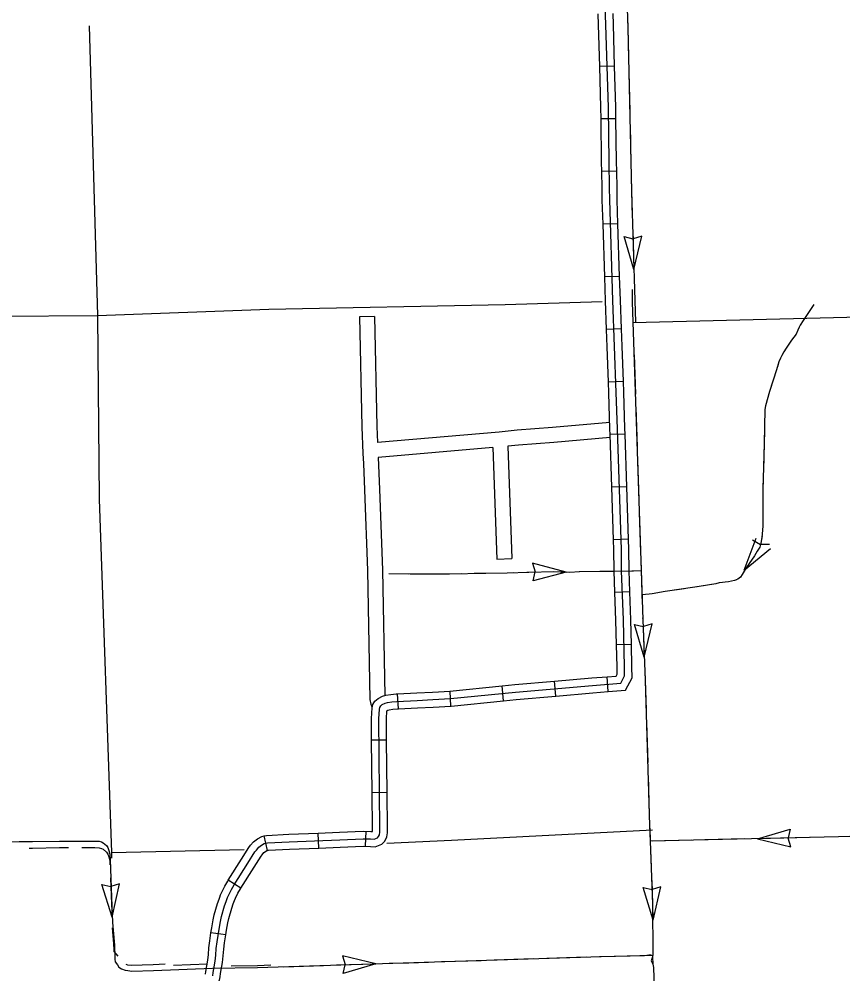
# Model space of a CAD drawing. Extents: x -5566 to 1759129, y -3726 to 731467.
# Drawn here: x -4943.7 to -4880.9, y 380.4 to 453.2 of the extents above; entities that cross this region are included whole.
import ezdxf

# ---------------------------------------------------------------- set-up
doc = ezdxf.new("R2010")
doc.units = 0
doc.layers.add('Default', color=7, linetype='Continuous')

msp = doc.modelspace()

# ---------------------------------------------------------------- linework, layer by layer
at = {"layer": 'Default'}
for p, q in [((-4898.32, 449.63), (-4899.458, 449.596)), ((-4898.216, 445.611), (-4899.355, 445.598)), ((-4898.162, 441.606), (-4899.301, 441.584)), ((-4898.063, 437.604), (-4899.202, 437.569)), ((-4896.251, 436.671), (-4896.915, 436.47)), ((-4896.847, 434.133), (-4896.251, 436.671)), ((-4896.847, 434.133), (-4897.6, 436.628)), ((-4897.6, 436.628), (-4896.924, 436.47)), ((-4897.94, 433.596), (-4899.079, 433.561)), ((-4897.801, 429.593), (-4898.94, 429.55)), ((-4897.652, 425.586), (-4898.79, 425.544)), ((-4897.524, 421.576), (-4898.662, 421.538)), ((-4897.391, 417.568), (-4898.529, 417.53)), ((-4897.258, 413.561), (-4898.396, 413.523)), ((-4888.443, 411.198), (-4887.529, 413.639)), ((-4887.812, 413.519), (-4887.212, 413.17)), ((-4888.443, 411.198), (-4886.431, 412.855)), ((-4886.51, 413.167), (-4887.203, 413.168)), ((-4897.159, 409.555), (-4898.297, 409.512)), ((-4896.062, 404.571), (-4896.81, 407.068)), ((-4896.81, 407.068), (-4896.135, 406.908)), ((-4895.461, 407.108), (-4896.126, 406.908)), ((-4896.062, 404.571), (-4895.461, 407.108)), ((-4897.035, 405.539), (-4898.174, 405.513)), ((-4902.799, 401.61), (-4902.896, 402.745)), ((-4898.806, 401.946), (-4898.898, 403.082)), ((-4914.806, 400.639), (-4914.863, 401.777)), ((-4910.798, 400.847), (-4910.863, 401.984)), ((-4906.784, 401.253), (-4906.898, 402.386)), ((-4915.705, 398.259), (-4916.844, 398.248)), ((-4915.667, 394.25), (-4916.806, 394.239)), ((-4924.778, 389.837), (-4925.028, 390.948)), ((-4920.879, 390.024), (-4920.922, 391.162)), ((-4917.317, 390.161), (-4917.266, 391.299)), ((-4887.43, 390.738), (-4884.928, 391.471)), ((-4884.928, 391.471), (-4885.092, 390.797)), ((-4887.43, 390.738), (-4884.897, 390.122)), ((-4884.897, 390.122), (-4885.092, 390.787)), ((-4936.627, 384.747), (-4937.402, 387.235)), ((-4937.402, 387.235), (-4936.725, 387.083)), ((-4936.054, 387.289), (-4936.716, 387.083)), ((-4936.627, 384.747), (-4936.054, 387.289)), ((-4926.808, 386.957), (-4927.771, 387.566)), ((-4895.375, 384.535), (-4896.147, 387.024)), ((-4896.147, 387.024), (-4895.47, 386.871)), ((-4894.799, 387.076), (-4895.461, 386.871)), ((-4895.375, 384.535), (-4894.799, 387.076)), ((-4927.962, 383.4), (-4929.09, 383.561)), ((-4916.515, 381.208), (-4919.053, 381.801)), ((-4919.053, 381.801), (-4918.852, 381.137)), ((-4916.515, 381.208), (-4919.009, 380.452)), ((-4919.009, 380.452), (-4918.851, 381.128))]:
    msp.add_line(p, q, dxfattribs=at)
for points in [[(-4880.907, 542.941), (-4881.141, 542.542), (-4881.727, 541.861), (-4889.524, 533.535), (-4897.832, 524.78), (-4898.894, 523.516), (-4899.061, 523.237), (-4899.212, 523.032), (-4899.364, 522.697), (-4899.477, 522.303), (-4899.566, 521.895), (-4899.619, 521.542), (-4899.697, 520.273), (-4899.417, 513.759), (-4899.371, 513.016), (-4898.696, 493.038), (-4897.962, 472.987), (-4897.913, 469.881), (-4897.309, 452.576), (-4897.033, 440.101), (-4896.773, 431.768), (-4896.72, 430.119)], [(-4898.191, 424.748), (-4898.32, 428.256), (-4898.454, 431.764), (-4898.689, 439.423), (-4898.707, 440.34), (-4898.746, 442.32), (-4898.796, 446.473), (-4898.983, 452.776), (-4899.48, 466.809), (-4899.565, 469.165), (-4899.642, 472.91)], [(-4899.458, 449.596), (-4899.552, 452.758), (-4899.582, 453.6)], [(-4898.32, 449.63), (-4898.413, 452.795), (-4898.443, 453.641)], [(-4938.361, 452.695), (-4937.75, 430.615)], [(-4897.329, 453.173), (-4897.309, 452.576), (-4897.255, 450.167)], [(-4899.355, 445.598), (-4899.366, 446.461), (-4899.458, 449.596)], [(-4898.216, 445.611), (-4898.227, 446.485), (-4898.32, 449.63)], [(-4897.233, 449.165), (-4897.167, 446.158)], [(-4899.301, 441.584), (-4899.315, 442.311), (-4899.355, 445.598)], [(-4898.162, 441.606), (-4898.176, 442.329), (-4898.216, 445.611)], [(-4897.145, 445.156), (-4897.078, 442.149)], [(-4899.202, 437.569), (-4899.258, 439.409), (-4899.277, 440.329), (-4899.301, 441.584)], [(-4898.063, 437.604), (-4898.12, 439.437), (-4898.138, 440.352), (-4898.162, 441.606)], [(-4897.056, 441.147), (-4897.033, 440.101), (-4896.972, 438.141)], [(-4899.079, 433.561), (-4899.202, 437.569)], [(-4897.94, 433.596), (-4898.063, 437.604)], [(-4896.941, 437.139), (-4896.847, 434.133)], [(-4898.94, 429.55), (-4899.023, 431.744), (-4899.079, 433.561)], [(-4897.801, 429.593), (-4897.885, 431.783), (-4897.94, 433.596)], [(-4896.979, 432.592), (-4896.979, 431.768), (-4896.974, 431.628)], [(-4937.75, 430.615), (-4924.676, 431.102), (-4906.666, 431.45), (-4899.274, 431.671)], [(-4896.974, 431.628), (-4896.926, 430.125)], [(-4896.924, 430.071), (-4857.174, 431.079)], [(-4883.144, 431.456), (-4883.958, 430.239), (-4884.172, 429.886), (-4884.251, 429.735), (-4884.353, 429.491), (-4884.493, 429.203), (-4884.838, 428.734), (-4885.232, 428.126), (-4885.413, 427.836), (-4885.575, 427.564), (-4885.665, 427.375), (-4885.8, 427.087), (-4885.981, 426.462), (-4886.507, 424.826), (-4886.811, 423.732), (-4886.86, 423.444), (-4886.91, 420.861), (-4887.033, 417.309), (-4887.025, 414.577), (-4887.066, 413.96), (-4887.115, 413.549), (-4887.181, 413.269), (-4887.263, 412.965), (-4887.452, 412.652), (-4887.658, 412.299), (-4888.069, 411.723), (-4888.299, 411.37), (-4888.595, 410.876), (-4888.723, 410.681), (-4888.929, 410.509), (-4889.183, 410.41), (-4889.652, 410.303), (-4889.899, 410.287), (-4890.088, 410.262), (-4890.342, 410.229), (-4890.614, 410.171), (-4892.204, 409.916), (-4894.465, 409.571), (-4895.46, 409.398), (-4895.69, 409.374), (-4896.235, 409.315)], [(-4978.61, 430.074), (-4967.942, 430.337), (-4960.109, 430.466), (-4937.75, 430.615)], [(-4937.75, 430.615), (-4937.606, 416.613), (-4936.676, 389.693)], [(-4916.628, 430.542), (-4917.766, 430.517), (-4917.587, 422.125), (-4917.509, 420.101), (-4917.473, 419.346), (-4917.388, 417.321), (-4917.148, 411.181), (-4916.967, 401.34), (-4916.915, 400.988), (-4916.83, 400.781)], [(-4916.628, 430.542), (-4916.448, 422.16), (-4916.401, 420.939)], [(-4896.926, 430.119), (-4896.291, 411.189), (-4896.181, 407.433), (-4895.988, 402.797), (-4895.652, 391.742), (-4895.609, 390.548), (-4895.422, 385.747), (-4895.403, 381.898), (-4895.441, 381.74), (-4895.478, 381.582), (-4895.524, 381.424), (-4895.45, 381.284), (-4895.403, 381.173), (-4895.357, 380.913), (-4895.287, 378.591)], [(-4896.926, 430.119), (-4896.875, 428.616)], [(-4898.79, 425.544), (-4898.889, 428.235), (-4898.94, 429.55)], [(-4897.652, 425.586), (-4897.751, 428.278), (-4897.801, 429.593)], [(-4884.438, 429.316), (-4884.493, 429.203), (-4884.838, 428.734), (-4885.232, 428.126), (-4885.413, 427.836), (-4885.575, 427.564), (-4885.665, 427.375), (-4885.8, 427.087), (-4885.908, 426.714)], [(-4896.842, 427.614), (-4896.741, 424.608)], [(-4886.207, 425.757), (-4886.507, 424.826), (-4886.811, 423.732), (-4886.86, 423.444), (-4886.872, 422.842)], [(-4898.662, 421.538), (-4898.676, 421.96), (-4898.76, 424.729), (-4898.79, 425.544)], [(-4897.524, 421.576), (-4897.538, 421.996), (-4897.621, 424.767), (-4897.652, 425.586)], [(-4897.559, 403.148), (-4897.566, 403.836), (-4897.648, 407.413), (-4897.789, 411.163), (-4897.801, 412.766), (-4898.107, 421.978), (-4898.191, 424.748)], [(-4896.707, 423.607), (-4896.606, 420.601)], [(-4898.692, 422.459), (-4903.044, 422.074), (-4905.753, 421.876), (-4907.132, 421.734), (-4916.401, 420.939)], [(-4898.529, 417.53), (-4898.662, 421.538)], [(-4897.391, 417.568), (-4897.524, 421.576)], [(-4886.891, 421.84), (-4886.91, 420.861), (-4886.98, 418.834)], [(-4898.655, 421.319), (-4902.953, 420.939), (-4905.653, 420.741), (-4906.469, 420.657)], [(-4906.469, 420.657), (-4906.162, 412.083)], [(-4907.605, 420.55), (-4916.352, 419.799)], [(-4907.605, 420.55), (-4907.3, 412.043), (-4906.162, 412.083)], [(-4916.352, 419.799), (-4916.25, 417.368), (-4916.009, 411.214), (-4915.834, 401.656)], [(-4896.573, 419.599), (-4896.472, 416.593)], [(-4887.015, 417.832), (-4887.033, 417.309), (-4887.025, 414.825)], [(-4898.396, 413.523), (-4898.529, 417.53)], [(-4897.258, 413.561), (-4897.391, 417.568)], [(-4896.438, 415.592), (-4896.338, 412.586)], [(-4898.297, 409.512), (-4898.359, 411.15), (-4898.371, 412.754), (-4898.396, 413.523)], [(-4897.159, 409.555), (-4897.22, 411.176), (-4897.232, 412.777), (-4897.258, 413.561)], [(-4887.082, 413.825), (-4887.115, 413.549), (-4887.181, 413.269), (-4887.263, 412.965), (-4887.452, 412.652), (-4887.658, 412.299), (-4888.069, 411.723), (-4888.299, 411.37), (-4888.413, 411.178)], [(-4915.541, 410.962), (-4913.893, 410.935), (-4910.917, 410.93), (-4908.145, 410.982), (-4906.505, 411.01), (-4904.856, 411.057), (-4902.945, 411.1), (-4901.747, 411.048), (-4900.985, 411.1), (-4899.44, 411.118), (-4896.889, 411.166), (-4896.291, 411.189)], [(-4902.011, 411.059), (-4904.585, 411.73), (-4904.38, 411.068)], [(-4897.001, 411.164), (-4896.889, 411.166), (-4896.291, 411.189)], [(-4896.304, 411.584), (-4896.291, 411.189), (-4896.214, 408.578)], [(-4915.541, 410.962), (-4914.038, 410.937)], [(-4913.035, 410.933), (-4910.917, 410.93), (-4910.028, 410.947)], [(-4909.026, 410.965), (-4908.145, 410.982), (-4906.505, 411.01), (-4906.019, 411.024)], [(-4905.017, 411.053), (-4904.856, 411.057), (-4902.945, 411.1), (-4902.011, 411.059)], [(-4902.011, 411.059), (-4904.533, 410.391), (-4904.38, 411.068)], [(-4901.011, 411.098), (-4900.985, 411.1), (-4899.44, 411.118), (-4898.358, 411.138)], [(-4889.067, 410.455), (-4889.183, 410.41), (-4889.652, 410.303), (-4889.899, 410.287), (-4890.088, 410.262), (-4890.342, 410.229), (-4890.541, 410.187)], [(-4893.016, 409.792), (-4894.465, 409.571), (-4895.46, 409.398), (-4895.69, 409.374), (-4896.236, 409.315)], [(-4890.541, 410.187), (-4890.614, 410.171), (-4892.025, 409.945)], [(-4898.174, 405.513), (-4898.217, 407.396), (-4898.297, 409.512)], [(-4897.035, 405.539), (-4897.079, 407.431), (-4897.159, 409.555)], [(-4896.185, 407.576), (-4896.181, 407.433), (-4896.124, 406.074)], [(-4898.898, 403.082), (-4898.207, 403.137), (-4898.13, 403.285), (-4898.135, 403.827), (-4898.174, 405.513)], [(-4898.806, 401.946), (-4897.49, 402.052), (-4896.987, 403.011), (-4896.996, 403.846), (-4897.035, 405.539)], [(-4896.124, 406.074), (-4896.062, 404.571)], [(-4896.02, 403.57), (-4895.988, 402.797), (-4895.92, 400.564)], [(-4914.924, 401.203), (-4913.376, 401.28), (-4912.18, 401.338), (-4910.829, 401.416), (-4905.874, 401.917), (-4900.017, 402.42), (-4897.849, 402.595), (-4897.559, 403.148)], [(-4906.898, 402.386), (-4905.927, 402.485), (-4902.896, 402.745)], [(-4902.896, 402.745), (-4900.064, 402.988), (-4898.898, 403.082)], [(-4916.844, 398.248), (-4916.859, 399.901), (-4916.808, 400.712), (-4916.739, 400.954), (-4916.597, 401.223), (-4916.343, 401.435), (-4916.024, 401.593), (-4915.75, 401.669), (-4915.37, 401.73), (-4914.968, 401.771), (-4914.863, 401.777)], [(-4914.863, 401.777), (-4913.404, 401.849), (-4912.21, 401.907), (-4910.863, 401.984)], [(-4910.875, 401.983), (-4906.898, 402.386)], [(-4902.799, 401.61), (-4899.97, 401.853), (-4898.806, 401.946)], [(-4928.949, 380.294), (-4928.924, 380.533), (-4928.766, 381.393), (-4928.715, 381.851), (-4928.68, 382.37), (-4928.613, 382.869), (-4928.473, 383.851), (-4928.362, 384.431), (-4928.28, 384.803), (-4928.051, 385.617), (-4927.93, 385.952), (-4927.884, 386.096), (-4927.828, 386.25), (-4927.731, 386.457), (-4927.532, 386.854), (-4927.319, 387.215), (-4926.276, 388.864), (-4925.733, 389.742), (-4925.63, 389.875), (-4925.447, 390.09), (-4925.238, 390.253), (-4925.024, 390.365), (-4924.775, 390.421), (-4923.132, 390.508), (-4919.273, 390.655), (-4917.488, 390.737), (-4916.918, 390.716), (-4916.648, 390.704), (-4916.521, 390.747), (-4916.404, 390.803), (-4916.308, 390.894), (-4916.241, 391.037), (-4916.211, 391.235), (-4916.211, 391.5), (-4916.29, 399.886), (-4916.244, 400.614), (-4916.208, 400.74), (-4916.146, 400.858), (-4916.03, 400.954), (-4915.819, 401.058), (-4915.629, 401.112), (-4915.296, 401.165), (-4914.924, 401.203)], [(-4910.796, 400.847), (-4910.783, 400.848), (-4906.784, 401.253)], [(-4906.784, 401.253), (-4905.821, 401.35), (-4902.799, 401.61)], [(-4915.705, 398.259), (-4915.72, 399.871), (-4915.681, 400.491), (-4915.615, 400.524), (-4915.507, 400.554), (-4915.222, 400.6), (-4914.881, 400.635), (-4914.806, 400.639)], [(-4914.806, 400.639), (-4913.348, 400.712), (-4912.15, 400.77), (-4910.798, 400.847)], [(-4895.89, 399.562), (-4895.798, 396.556)], [(-4916.806, 394.239), (-4916.844, 398.248)], [(-4915.667, 394.25), (-4915.705, 398.259)], [(-4895.768, 395.554), (-4895.676, 392.548)], [(-4916.919, 390.146), (-4916.567, 390.13), (-4916.306, 390.218), (-4916.077, 390.328), (-4915.837, 390.556), (-4915.691, 390.87), (-4915.641, 391.192), (-4915.641, 391.503), (-4915.667, 394.25)], [(-4916.869, 391.284), (-4916.78, 391.28), (-4916.78, 391.497), (-4916.806, 394.239)], [(-4895.645, 391.546), (-4895.609, 390.548), (-4895.531, 388.541)], [(-4849.858, 391.755), (-4856.042, 391.63), (-4857.645, 391.564), (-4873.288, 391.103), (-4873.387, 391.113), (-4873.78, 391.045), (-4874.32, 391.055), (-4875.592, 391.017), (-4881.243, 390.882), (-4895.609, 390.548)], [(-4927.771, 387.566), (-4926.759, 389.166), (-4926.202, 390.066), (-4926.073, 390.233), (-4925.843, 390.504), (-4925.548, 390.734), (-4925.222, 390.904), (-4925.028, 390.948)], [(-4925.028, 390.948), (-4924.853, 390.987), (-4923.158, 391.077), (-4920.922, 391.162)], [(-4920.922, 391.162), (-4919.297, 391.224), (-4917.491, 391.307), (-4916.895, 391.285), (-4916.869, 391.284)], [(-4915.675, 390.397), (-4910.765, 390.628), (-4895.421, 391.421)], [(-4884.423, 390.808), (-4887.43, 390.738)], [(-4880.414, 390.901), (-4881.243, 390.882), (-4883.421, 390.831)], [(-4977.532, 390.314), (-4976.58, 390.353), (-4975.596, 390.391), (-4973.594, 390.41), (-4968.804, 390.449), (-4966.85, 390.385), (-4963.274, 390.487), (-4946.99, 390.483), (-4946.514, 390.505), (-4943.714, 390.53), (-4942.68, 390.512), (-4940.64, 390.553)], [(-4940.64, 390.553), (-4938.616, 390.562), (-4937.952, 390.562), (-4937.602, 390.537), (-4937.438, 390.491), (-4937.301, 390.43), (-4937.061, 390.211), (-4936.959, 390.063), (-4936.863, 389.838), (-4936.81, 389.565), (-4936.784, 389.16), (-4936.667, 386.251), (-4936.593, 384.346), (-4936.449, 382.626), (-4936.451, 382.435), (-4936.409, 381.853), (-4936.409, 381.558), (-4936.399, 381.354), (-4936.216, 381.12), (-4936.114, 380.957), (-4935.901, 380.815), (-4935.616, 380.723), (-4935.421, 380.682), (-4935.124, 380.645), (-4933.459, 380.703), (-4928.962, 380.876), (-4925.553, 380.916), (-4899.353, 381.761), (-4896.035, 381.835), (-4895.524, 381.919)], [(-4920.879, 390.024), (-4919.249, 390.086), (-4917.485, 390.167), (-4916.941, 390.147), (-4916.919, 390.146)], [(-4892.44, 390.622), (-4895.447, 390.552)], [(-4888.432, 390.715), (-4891.438, 390.645)], [(-4942.953, 390.021), (-4942.68, 390.016), (-4940.64, 390.057), (-4939.946, 390.061)], [(-4938.943, 390.065), (-4938.616, 390.067), (-4937.952, 390.067), (-4937.602, 390.042), (-4937.438, 389.996), (-4937.301, 389.935), (-4937.061, 389.715), (-4936.959, 389.568), (-4936.863, 389.343), (-4936.81, 389.07), (-4936.789, 388.753)], [(-4936.676, 389.693), (-4926.55, 389.919)], [(-4936.676, 389.693), (-4936.666, 389.246)], [(-4926.808, 386.957), (-4925.793, 388.562), (-4925.264, 389.417), (-4925.188, 389.516), (-4925.051, 389.677), (-4924.928, 389.773), (-4924.826, 389.826), (-4924.778, 389.837)], [(-4924.778, 389.837), (-4924.697, 389.855), (-4923.106, 389.939), (-4920.879, 390.024)], [(-4936.747, 387.752), (-4936.667, 385.756), (-4936.628, 384.747)], [(-4929.09, 383.561), (-4929.035, 383.945), (-4928.919, 384.546), (-4928.833, 384.941), (-4928.594, 385.791), (-4928.47, 386.135), (-4928.424, 386.28), (-4928.355, 386.47), (-4928.243, 386.706), (-4928.033, 387.126), (-4927.805, 387.512), (-4927.771, 387.566)], [(-4895.492, 387.54), (-4895.422, 385.747), (-4895.416, 384.534)], [(-4927.962, 383.4), (-4927.912, 383.757), (-4927.804, 384.316), (-4927.727, 384.665), (-4927.509, 385.443), (-4927.391, 385.769), (-4927.345, 385.912), (-4927.302, 386.031), (-4927.218, 386.208), (-4927.032, 386.581), (-4926.833, 386.918), (-4926.808, 386.957)], [(-4936.625, 383.952), (-4936.5, 382.453)], [(-4929.512, 380.412), (-4929.509, 380.412), (-4929.488, 380.615), (-4929.33, 381.476), (-4929.283, 381.902), (-4929.247, 382.427), (-4929.178, 382.947), (-4929.09, 383.561)], [(-4895.411, 383.531), (-4895.404, 382.028)], [(-4929.478, 379.273), (-4929.291, 379.279), (-4929.028, 379.357), (-4928.749, 379.504), (-4928.559, 379.719), (-4928.429, 379.949), (-4928.385, 380.217), (-4928.36, 380.452), (-4928.202, 381.31), (-4928.148, 381.8), (-4928.113, 382.313), (-4928.049, 382.791), (-4927.962, 383.4)], [(-4936.51, 382.569), (-4936.5, 382.453), (-4936.502, 382.263), (-4936.493, 382.142), (-4936.175, 381.773)], [(-4911.505, 381.369), (-4908.499, 381.466)], [(-4907.498, 381.498), (-4904.492, 381.595)], [(-4903.49, 381.628), (-4900.484, 381.724)], [(-4899.482, 381.757), (-4899.353, 381.761), (-4895.403, 381.849)], [(-4895.404, 382.028), (-4895.403, 381.898), (-4895.441, 381.74), (-4895.403, 381.173), (-4895.357, 380.913), (-4895.347, 380.571)], [(-4935.588, 381.162), (-4935.462, 381.136), (-4935.165, 381.099), (-4933.5, 381.156), (-4932.587, 381.192)], [(-4931.957, 381.106), (-4929.36, 381.206)], [(-4927.537, 381.058), (-4925.553, 381.081), (-4924.53, 381.114)], [(-4923.528, 380.982), (-4920.522, 381.078)], [(-4919.521, 381.111), (-4916.515, 381.208)], [(-4915.513, 381.24), (-4914.01, 381.288)], [(-4914.01, 381.288), (-4912.507, 381.337)]]:
    msp.add_lwpolyline(points, dxfattribs=at)

doc.saveas('drawing.dxf')
